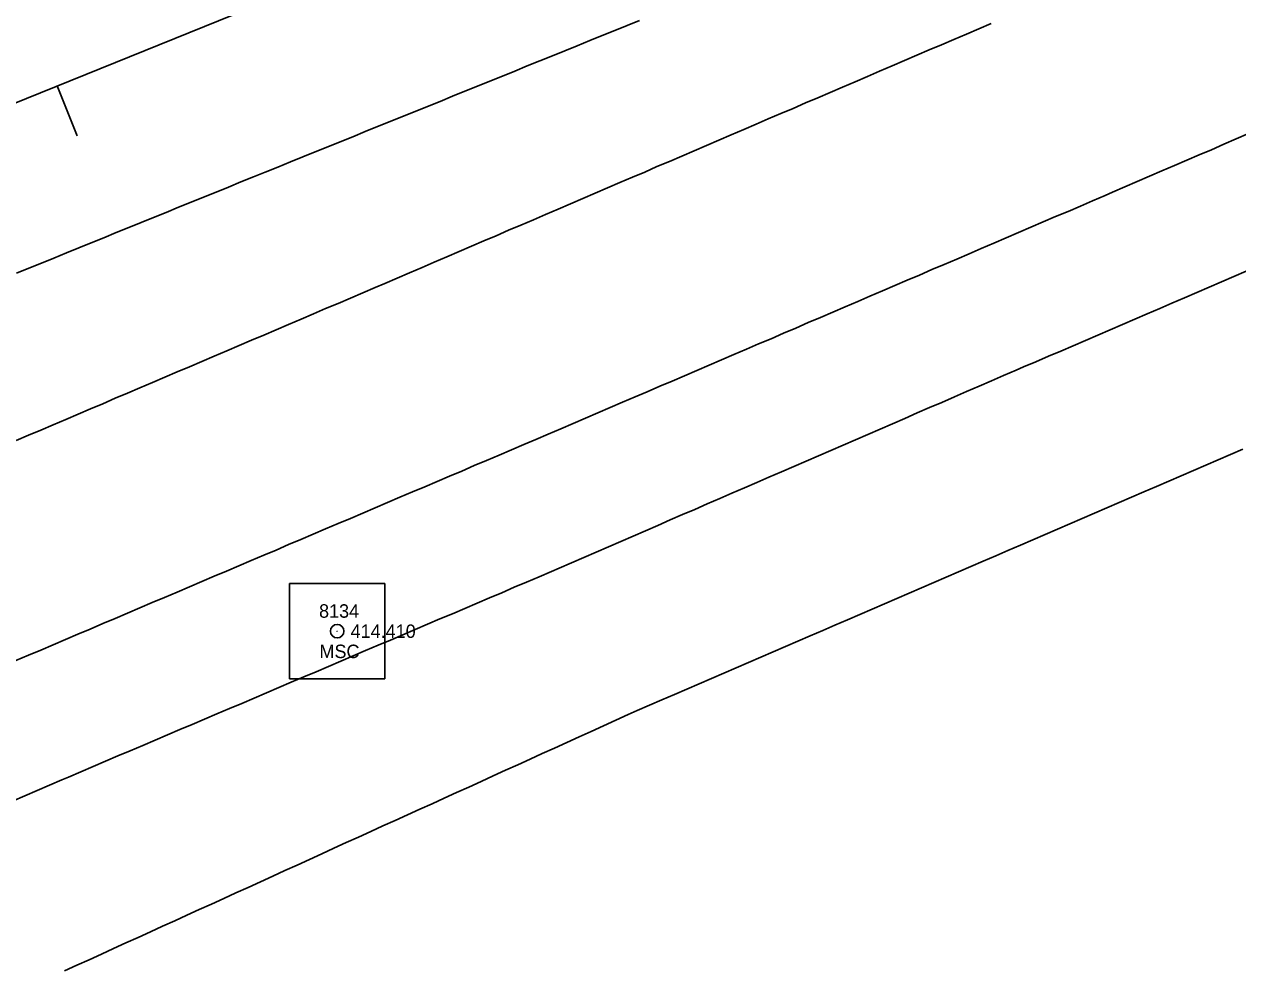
# Model space of a CAD drawing. Extents: x 1901471 to 1963503, y 756461 to 799997.
# Drawn here: x 1930643.9 to 1930734, y 773406.6 to 773476.7 of the extents above; entities that cross this region are included whole.
import ezdxf

# ---------------------------------------------------------------- set-up
doc = ezdxf.new("R2010")
doc.units = 0
for name, color, linetype in [('RD_EX_H2O', 7, 'Continuous'), ('RD_EX_Road', 7, 'Continuous'), ('RD_EX_Road_txCode', 7, 'Continuous'), ('RD_HC_Cl', 7, 'Continuous'), ('RD_HC_Data_Tic', 7, 'Continuous'), ('RD_HC_Survey', 7, 'Continuous'), ('RD_HC_txCode', 7, 'Continuous'), ('RD_SMD_Locator', 7, 'Continuous')]:
    doc.layers.add(name, color=color, linetype=linetype)

msp = doc.modelspace()

# ---------------------------------------------------------------- linework, layer by layer
at = {"layer": 'RD_EX_H2O'}
msp.add_lwpolyline([(1930734.39, 773445.16), (1930733.47, 773444.77), (1930732.55, 773444.37), (1930731.63, 773443.98), (1930730.71, 773443.58), (1930729.8, 773443.18), (1930728.88, 773442.79), (1930727.96, 773442.39), (1930727.04, 773441.99), (1930726.12, 773441.6), (1930725.21, 773441.2), (1930724.29, 773440.8), (1930723.37, 773440.41), (1930722.45, 773440.01), (1930721.53, 773439.62), (1930720.62, 773439.22), (1930719.7, 773438.82), (1930719.7, 773438.82), (1930718.78, 773438.43), (1930717.86, 773438.03), (1930716.94, 773437.63), (1930716.03, 773437.24), (1930715.11, 773436.84), (1930714.19, 773436.44), (1930713.27, 773436.05), (1930712.35, 773435.65), (1930711.44, 773435.26), (1930710.52, 773434.86), (1930709.6, 773434.46), (1930708.68, 773434.07), (1930707.77, 773433.67), (1930706.85, 773433.27), (1930705.93, 773432.88), (1930705.01, 773432.48), (1930704.09, 773432.08), (1930703.18, 773431.69), (1930702.26, 773431.29), (1930701.34, 773430.9), (1930700.42, 773430.5), (1930699.5, 773430.1), (1930698.59, 773429.71), (1930697.67, 773429.31), (1930696.75, 773428.91), (1930695.83, 773428.52), (1930694.91, 773428.12), (1930694, 773427.72), (1930693.08, 773427.33), (1930692.16, 773426.93), (1930691.24, 773426.54), (1930690.32, 773426.14), (1930689.41, 773425.74), (1930688.72, 773425.44), (1930687.81, 773425.03), (1930686.9, 773424.62), (1930685.99, 773424.2), (1930685.08, 773423.79), (1930684.17, 773423.38), (1930683.26, 773422.96), (1930682.35, 773422.55), (1930681.44, 773422.13), (1930680.53, 773421.72), (1930679.62, 773421.31), (1930678.71, 773420.89), (1930677.8, 773420.48), (1930676.89, 773420.06), (1930675.98, 773419.65), (1930675.07, 773419.24), (1930674.16, 773418.82), (1930673.25, 773418.41), (1930672.34, 773417.99), (1930671.43, 773417.58), (1930670.52, 773417.17), (1930669.61, 773416.75), (1930668.7, 773416.34), (1930667.79, 773415.93), (1930666.88, 773415.51), (1930665.97, 773415.1), (1930665.06, 773414.68), (1930664.15, 773414.27), (1930663.24, 773413.86), (1930662.33, 773413.44), (1930661.42, 773413.03), (1930661.42, 773413.03), (1930660.51, 773412.61), (1930659.6, 773412.2), (1930658.69, 773411.79), (1930657.78, 773411.37), (1930656.87, 773410.96), (1930655.96, 773410.55), (1930655.06, 773410.13), (1930654.15, 773409.72), (1930653.24, 773409.3), (1930652.33, 773408.89), (1930651.42, 773408.48), (1930650.51, 773408.06), (1930649.6, 773407.65), (1930648.69, 773407.23), (1930647.78, 773406.82), (1930646.87, 773406.41)], dxfattribs=at)
at = {"layer": 'RD_EX_Road'}
for points in [[(1930643.27, 773445.8), (1930644.19, 773446.19), (1930645.11, 773446.58), (1930646.03, 773446.97), (1930646.95, 773447.37), (1930647.87, 773447.76), (1930648.79, 773448.15), (1930649.71, 773448.54), (1930650.63, 773448.94), (1930651.55, 773449.33), (1930652.47, 773449.72), (1930653.39, 773450.11), (1930654.31, 773450.5), (1930655.23, 773450.9), (1930656.15, 773451.29), (1930657.07, 773451.68), (1930657.99, 773452.07), (1930658.91, 773452.46), (1930659.83, 773452.86), (1930660.75, 773453.25), (1930661.67, 773453.64), (1930662.59, 773454.03), (1930663.51, 773454.43), (1930664.43, 773454.82), (1930665.35, 773455.21), (1930666.26, 773455.6), (1930667.18, 773455.99), (1930668.1, 773456.39), (1930669.02, 773456.78), (1930669.94, 773457.17), (1930670.66, 773457.48), (1930671.58, 773457.87), (1930672.5, 773458.27), (1930673.42, 773458.66), (1930674.33, 773459.05), (1930675.25, 773459.45), (1930676.17, 773459.84), (1930677.09, 773460.24), (1930678.01, 773460.63), (1930678.93, 773461.02), (1930679.85, 773461.42), (1930680.77, 773461.81), (1930681.69, 773462.21), (1930682.6, 773462.6), (1930683.52, 773462.99), (1930684.44, 773463.39), (1930685.36, 773463.78), (1930686.28, 773464.18), (1930687.2, 773464.57), (1930688.12, 773464.97), (1930689.04, 773465.36), (1930689.96, 773465.75), (1930690.87, 773466.15), (1930691.79, 773466.54), (1930692.71, 773466.94), (1930693.63, 773467.33), (1930694.55, 773467.72), (1930695.47, 773468.12), (1930696.39, 773468.51), (1930697.31, 773468.91), (1930698.23, 773469.3), (1930699.14, 773469.69), (1930700.06, 773470.09), (1930700.98, 773470.48), (1930701.9, 773470.88), (1930702.82, 773471.27), (1930703.74, 773471.66), (1930704.66, 773472.06), (1930705.58, 773472.45), (1930706.5, 773472.85), (1930707.41, 773473.24), (1930708.33, 773473.63), (1930709.25, 773474.03), (1930710.17, 773474.42), (1930711.09, 773474.82), (1930712.01, 773475.21), (1930712.93, 773475.6), (1930713.85, 773476), (1930714.77, 773476.39), (1930715.68, 773476.79)], [(1930689.58, 773477.01), (1930688.66, 773476.63), (1930687.73, 773476.26), (1930686.8, 773475.88), (1930685.88, 773475.51), (1930684.95, 773475.13), (1930684.02, 773474.76), (1930683.1, 773474.38), (1930682.17, 773474.01), (1930681.24, 773473.63), (1930680.32, 773473.25), (1930679.39, 773472.88), (1930678.46, 773472.5), (1930677.54, 773472.13), (1930676.61, 773471.75), (1930675.68, 773471.38), (1930674.76, 773471), (1930673.83, 773470.63), (1930672.9, 773470.25), (1930671.98, 773469.88), (1930671.05, 773469.5), (1930670.12, 773469.13), (1930669.2, 773468.75), (1930668.27, 773468.37), (1930667.34, 773468), (1930666.42, 773467.62), (1930665.49, 773467.25), (1930664.56, 773466.87), (1930663.64, 773466.5), (1930662.71, 773466.12), (1930661.78, 773465.75), (1930660.9, 773465.39), (1930659.97, 773465.01), (1930659.04, 773464.63), (1930658.12, 773464.26), (1930657.19, 773463.88), (1930656.26, 773463.5), (1930655.34, 773463.13), (1930654.41, 773462.75), (1930653.48, 773462.38), (1930652.56, 773462), (1930651.63, 773461.62), (1930650.71, 773461.25), (1930649.78, 773460.87), (1930648.85, 773460.49), (1930647.93, 773460.12), (1930647, 773459.74), (1930646.07, 773459.36), (1930645.15, 773458.99), (1930644.22, 773458.61), (1930643.3, 773458.24)], [(1930734.81, 773468.6), (1930733.89, 773468.21), (1930732.97, 773467.81), (1930732.05, 773467.41), (1930731.14, 773467.02), (1930730.22, 773466.62), (1930729.3, 773466.23), (1930728.38, 773465.83), (1930727.46, 773465.44), (1930726.54, 773465.04), (1930725.63, 773464.65), (1930724.71, 773464.25), (1930724.15, 773464.01), (1930723.23, 773463.62), (1930722.32, 773463.22), (1930721.4, 773462.83), (1930720.48, 773462.44), (1930719.56, 773462.04), (1930718.64, 773461.65), (1930717.72, 773461.25), (1930716.8, 773460.86), (1930715.88, 773460.47), (1930714.96, 773460.07), (1930714.05, 773459.68), (1930713.13, 773459.28), (1930712.21, 773458.89), (1930711.29, 773458.5), (1930710.37, 773458.1), (1930709.45, 773457.71), (1930708.53, 773457.31), (1930707.61, 773456.92), (1930706.69, 773456.53), (1930705.78, 773456.13), (1930704.86, 773455.74), (1930703.94, 773455.34), (1930703.02, 773454.95), (1930702.1, 773454.56), (1930701.18, 773454.16), (1930700.26, 773453.77), (1930699.34, 773453.37), (1930698.42, 773452.98), (1930697.51, 773452.59), (1930696.59, 773452.19), (1930695.67, 773451.8), (1930694.75, 773451.4), (1930693.83, 773451.01), (1930692.91, 773450.62), (1930691.99, 773450.22), (1930691.07, 773449.83), (1930690.15, 773449.43), (1930689.24, 773449.04), (1930688.32, 773448.65), (1930687.4, 773448.25), (1930686.48, 773447.86), (1930685.56, 773447.46), (1930684.64, 773447.07), (1930683.72, 773446.68), (1930682.8, 773446.28), (1930681.88, 773445.89), (1930680.98, 773445.5), (1930680.06, 773445.11), (1930679.14, 773444.72), (1930678.22, 773444.33), (1930677.3, 773443.94), (1930676.38, 773443.54), (1930675.46, 773443.15), (1930674.54, 773442.76), (1930673.62, 773442.37), (1930672.7, 773441.98), (1930671.78, 773441.59), (1930670.86, 773441.2), (1930669.94, 773440.8), (1930669.02, 773440.41), (1930668.1, 773440.02), (1930667.18, 773439.63), (1930666.26, 773439.24), (1930665.34, 773438.85), (1930664.42, 773438.46), (1930663.5, 773438.07), (1930662.58, 773437.67), (1930661.66, 773437.28), (1930660.74, 773436.89), (1930659.82, 773436.5), (1930658.9, 773436.11), (1930657.98, 773435.72), (1930657.06, 773435.33), (1930656.14, 773434.94), (1930655.22, 773434.54), (1930654.3, 773434.15), (1930653.38, 773433.76), (1930652.46, 773433.37), (1930651.54, 773432.98), (1930650.62, 773432.59), (1930649.7, 773432.2), (1930648.78, 773431.8), (1930647.86, 773431.41), (1930646.94, 773431.02), (1930646.02, 773430.63), (1930645.1, 773430.24), (1930644.18, 773429.85), (1930643.26, 773429.46)], [(1930734.64, 773458.38), (1930733.72, 773457.98), (1930732.8, 773457.59), (1930731.88, 773457.19), (1930730.96, 773456.8), (1930730.04, 773456.4), (1930729.12, 773456.01), (1930728.21, 773455.61), (1930727.29, 773455.22), (1930726.37, 773454.82), (1930725.45, 773454.43), (1930724.53, 773454.03), (1930723.61, 773453.64), (1930722.69, 773453.24), (1930721.78, 773452.85), (1930720.86, 773452.45), (1930719.94, 773452.06), (1930719.02, 773451.66), (1930718.1, 773451.27), (1930717.54, 773451.03), (1930716.62, 773450.63), (1930715.71, 773450.23), (1930714.79, 773449.84), (1930713.87, 773449.44), (1930712.96, 773449.04), (1930712.04, 773448.64), (1930711.12, 773448.25), (1930710.2, 773447.85), (1930709.29, 773447.45), (1930708.37, 773447.05), (1930707.45, 773446.66), (1930706.53, 773446.26), (1930705.62, 773445.86), (1930704.7, 773445.46), (1930703.78, 773445.07), (1930702.86, 773444.67), (1930701.95, 773444.27), (1930701.03, 773443.87), (1930700.11, 773443.48), (1930699.19, 773443.08), (1930698.28, 773442.68), (1930697.36, 773442.28), (1930696.44, 773441.89), (1930695.53, 773441.49), (1930694.61, 773441.09), (1930693.69, 773440.69), (1930692.77, 773440.3), (1930691.86, 773439.9), (1930690.94, 773439.5), (1930690.02, 773439.1), (1930689.1, 773438.7), (1930688.19, 773438.31), (1930687.27, 773437.91), (1930686.35, 773437.51), (1930685.43, 773437.11), (1930684.52, 773436.72), (1930683.6, 773436.32), (1930683.03, 773436.07), (1930682.11, 773435.68), (1930681.19, 773435.29), (1930680.27, 773434.9), (1930679.35, 773434.5), (1930678.43, 773434.11), (1930677.51, 773433.72), (1930676.59, 773433.33), (1930675.67, 773432.94), (1930674.75, 773432.55), (1930673.83, 773432.16), (1930672.91, 773431.76), (1930671.99, 773431.37), (1930671.07, 773430.98), (1930670.15, 773430.59), (1930669.23, 773430.2), (1930668.31, 773429.81), (1930667.39, 773429.41), (1930666.47, 773429.02), (1930665.55, 773428.63), (1930664.63, 773428.24), (1930663.71, 773427.85), (1930662.79, 773427.46), (1930661.87, 773427.07), (1930660.95, 773426.67), (1930660.03, 773426.28), (1930659.11, 773425.89), (1930658.19, 773425.5), (1930657.27, 773425.11), (1930656.35, 773424.72), (1930655.43, 773424.33), (1930654.51, 773423.93), (1930653.59, 773423.54), (1930652.67, 773423.15), (1930651.75, 773422.76), (1930650.83, 773422.37), (1930649.91, 773421.98), (1930648.99, 773421.58), (1930648.07, 773421.19), (1930647.15, 773420.8), (1930646.67, 773420.6), (1930645.75, 773420.2), (1930644.83, 773419.8), (1930643.91, 773419.41), (1930643, 773419.01)]]:
    msp.add_lwpolyline(points, dxfattribs=at)
at = {"layer": 'RD_HC_Cl'}
msp.add_line((1938563.169, 776672.894), (1929646.865, 773068.074), dxfattribs=at)
at = {"layer": 'RD_HC_Data_Tic'}
msp.add_line((1930646.316, 773472.147), (1930647.815, 773468.439), dxfattribs=at)
at = {"layer": 'RD_HC_Survey'}
msp.add_lwpolyline([(1930670.652, 773435.176), (1930663.58, 773435.176), (1930663.58, 773428.104), (1930670.652, 773428.104)], close=True, dxfattribs=at)
msp.add_circle((1930667.116, 773431.64), 0.5, dxfattribs=at)
at = {"layer": 'RD_SMD_Locator'}
msp.add_circle((1930667.116, 773431.64), 0.001, dxfattribs=at)

# ---------------------------------------------------------------- texts
at = {"layer": 'RD_EX_Road_txCode'}
msp.add_text('414.410', height=1, dxfattribs=at).set_placement((1930668.116, 773431.14))
at = {"layer": 'RD_HC_txCode'}
for s, p in [('8134', (1930665.77, 773432.64)), ('MSC', (1930665.801, 773429.64))]:
    msp.add_text(s, height=1, dxfattribs=at).set_placement(p)

doc.saveas('drawing.dxf')
